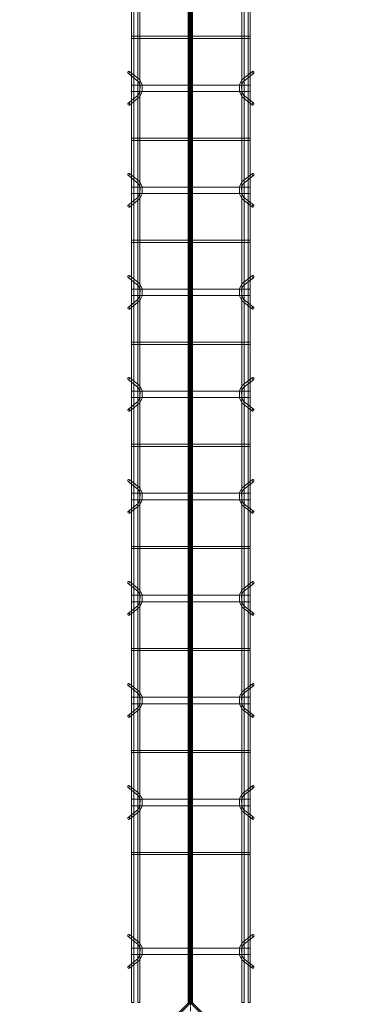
# Model space of a CAD drawing. Header units: inches. Extents: x -4136 to 1945, y -6639 to 12387.
# Tile 489 of 656: x -2193 to -2153, y 10837 to 10952. Entities that reach past the tile are written whole.
import ezdxf

# ---------------------------------------------------------------- set-up
doc = ezdxf.new("R2010")
doc.units = ezdxf.units.IN
doc.header["$MEASUREMENT"] = 0
doc.linetypes.add('Línea de rejilla', pattern=[0.875, 0.5, -0.125, 0.125, -0.125])
for name, color, linetype, lineweight in [('A-FLOR', 7, 'Continuous', 9), ('A-GENM', 7, 'Continuous', 9), ('S-BEAM', 7, 'Continuous', 9), ('S-GRID', 7, 'Continuous', 9)]:
    doc.layers.add(name, color=color, linetype=linetype, lineweight=lineweight)

# ---------------------------------------------------------------- blocks, each defined once
blk = doc.blocks.new('Dowel bar assembly - Dowel bar assembly-675243-SLAB ON GROUND JOINTS')
at = {"layer": 'S-BEAM', "color": 253, "true_color": 0xaaaaaa}
for p, q in [((317.18, 1.19), (316.23, 2.39)), ((319.76, 2.39), (318.81, 1.19)), ((329.18, 1.19), (328.23, 2.39)), ((331.76, 2.39), (330.81, 1.19)), ((341.18, 1.19), (340.23, 2.39)), ((343.76, 2.39), (342.81, 1.19)), ((353.18, 1.19), (352.23, 2.39)), ((355.76, 2.39), (354.81, 1.19)), ((365.18, 1.19), (364.23, 2.39)), ((367.76, 2.39), (366.81, 1.19)), ((377.18, 1.19), (376.23, 2.39)), ((379.76, 2.39), (378.81, 1.19)), ((389.18, 1.19), (388.23, 2.39)), ((391.76, 2.39), (390.81, 1.19)), ((401.18, 1.19), (400.23, 2.39)), ((403.76, 2.39), (402.81, 1.19)), ((418.69, 1.19), (417.74, 2.39)), ((421.28, 2.39), (420.33, 1.19)), ((425.51, 1.98), (0, 1.98)), ((0, 1.72), (425.51, 1.72)), ((425.51, 1.25), (0, 1.25)), ((311.87, 1.99), (311.87, -12.01)), ((312.13, 1.99), (311.87, 1.99)), ((311.87, 1.99), (312.13, 1.99)), ((312.13, -12.01), (312.13, 1.99)), ((316.02, 2.23), (316.97, 1.03)), ((317.63, 1.99), (317.63, -12.01)), ((318.38, 1.99), (317.63, 1.99)), ((317.63, 1.99), (318.38, 1.99)), ((318.38, -12.01), (318.38, 1.99)), ((319.01, 1.03), (319.96, 2.23)), ((323.87, 1.99), (323.87, -12.01)), ((324.13, 1.99), (323.87, 1.99)), ((323.87, 1.99), (324.13, 1.99)), ((324.13, -12.01), (324.13, 1.99)), ((328.02, 2.23), (328.97, 1.03)), ((329.63, 1.99), (329.63, -12.01)), ((330.38, 1.99), (329.63, 1.99)), ((329.63, 1.99), (330.38, 1.99)), ((330.38, -12.01), (330.38, 1.99)), ((331.01, 1.03), (331.96, 2.23)), ((335.87, 1.99), (335.87, -12.01)), ((336.13, 1.99), (335.87, 1.99)), ((335.87, 1.99), (336.13, 1.99)), ((336.13, -12.01), (336.13, 1.99)), ((340.02, 2.23), (340.97, 1.03)), ((341.63, 1.99), (341.63, -12.01)), ((342.38, 1.99), (341.63, 1.99)), ((341.63, 1.99), (342.38, 1.99)), ((342.38, -12.01), (342.38, 1.99)), ((343.01, 1.03), (343.96, 2.23)), ((347.87, 1.99), (347.87, -12.01)), ((348.13, 1.99), (347.87, 1.99)), ((347.87, 1.99), (348.13, 1.99)), ((348.13, -12.01), (348.13, 1.99)), ((352.02, 2.23), (352.97, 1.03)), ((353.63, 1.99), (353.63, -12.01)), ((354.38, 1.99), (353.63, 1.99)), ((353.63, 1.99), (354.38, 1.99)), ((354.38, -12.01), (354.38, 1.99)), ((355.01, 1.03), (355.96, 2.23)), ((359.87, 1.99), (359.87, -12.01)), ((360.13, 1.99), (359.87, 1.99)), ((359.87, 1.99), (360.13, 1.99)), ((360.13, -12.01), (360.13, 1.99)), ((364.02, 2.23), (364.97, 1.03)), ((365.63, 1.99), (365.63, -12.01)), ((366.38, 1.99), (365.63, 1.99)), ((365.63, 1.99), (366.38, 1.99)), ((366.38, -12.01), (366.38, 1.99)), ((367.01, 1.03), (367.96, 2.23)), ((371.87, 1.99), (371.87, -12.01)), ((372.13, 1.99), (371.87, 1.99)), ((371.87, 1.99), (372.13, 1.99)), ((372.13, -12.01), (372.13, 1.99)), ((376.02, 2.23), (376.97, 1.03)), ((377.63, 1.99), (377.63, -12.01)), ((378.38, 1.99), (377.63, 1.99)), ((377.63, 1.99), (378.38, 1.99)), ((378.38, -12.01), (378.38, 1.99)), ((379.01, 1.03), (379.96, 2.23)), ((383.87, 1.99), (383.87, -12.01)), ((384.13, 1.99), (383.87, 1.99)), ((383.87, 1.99), (384.13, 1.99)), ((384.13, -12.01), (384.13, 1.99)), ((388.02, 2.23), (388.97, 1.03)), ((389.62, 1.99), (389.62, -12.01)), ((390.38, 1.99), (389.62, 1.99)), ((389.62, 1.99), (390.38, 1.99)), ((390.38, -12.01), (390.38, 1.99)), ((391.01, 1.03), (391.96, 2.23)), ((395.87, 1.99), (395.87, -12.01)), ((396.13, 1.99), (395.87, 1.99)), ((395.87, 1.99), (396.13, 1.99)), ((396.13, -12.01), (396.13, 1.99)), ((400.02, 2.23), (400.97, 1.03)), ((401.62, 1.99), (401.62, -12.01)), ((402.38, 1.99), (401.62, 1.99)), ((401.62, 1.99), (402.38, 1.99)), ((402.38, -12.01), (402.38, 1.99)), ((403.01, 1.03), (403.96, 2.23)), ((407.87, 1.99), (407.87, -12.01)), ((408.13, 1.99), (407.87, 1.99)), ((407.87, 1.99), (408.13, 1.99)), ((408.13, -12.01), (408.13, 1.99)), ((417.54, 2.23), (418.49, 1.03)), ((419.14, 1.99), (419.14, -12.01)), ((419.89, 1.99), (419.14, 1.99)), ((419.14, 1.99), (419.89, 1.99)), ((419.89, -12.01), (419.89, 1.99)), ((420.53, 1.03), (421.48, 2.23)), ((425.51, 1.98), (425.51, 1.72)), ((425.51, 1.72), (425.51, 1.98)), ((425.51, 0.99), (425.51, 1.25)), ((425.51, 1.25), (425.51, 0.99)), ((0, 0.99), (425.51, 0.99)), ((425.51, -11.01), (0, -11.01)), ((0, -11.27), (425.51, -11.27)), ((316.97, -11.05), (316.02, -12.25)), ((316.23, -12.41), (317.18, -11.21)), ((318.81, -11.21), (319.76, -12.41)), ((319.96, -12.25), (319.01, -11.05)), ((328.97, -11.05), (328.02, -12.25)), ((328.23, -12.41), (329.18, -11.21)), ((330.81, -11.21), (331.76, -12.41)), ((331.96, -12.25), (331.01, -11.05)), ((340.97, -11.05), (340.02, -12.25)), ((340.23, -12.41), (341.18, -11.21)), ((342.81, -11.21), (343.76, -12.41)), ((343.96, -12.25), (343.01, -11.05)), ((352.97, -11.05), (352.02, -12.25)), ((352.23, -12.41), (353.18, -11.21)), ((354.81, -11.21), (355.76, -12.41)), ((355.96, -12.25), (355.01, -11.05)), ((364.97, -11.05), (364.02, -12.25)), ((364.23, -12.41), (365.18, -11.21)), ((366.81, -11.21), (367.76, -12.41)), ((367.96, -12.25), (367.01, -11.05)), ((376.97, -11.05), (376.02, -12.25)), ((376.23, -12.41), (377.18, -11.21)), ((378.81, -11.21), (379.76, -12.41)), ((379.96, -12.25), (379.01, -11.05)), ((388.97, -11.05), (388.02, -12.25)), ((388.23, -12.41), (389.18, -11.21)), ((390.81, -11.21), (391.76, -12.41)), ((391.96, -12.25), (391.01, -11.05)), ((400.97, -11.05), (400.02, -12.25)), ((400.23, -12.41), (401.18, -11.21)), ((402.81, -11.21), (403.76, -12.41)), ((403.96, -12.25), (403.01, -11.05)), ((418.49, -11.05), (417.54, -12.25)), ((417.74, -12.41), (418.69, -11.21)), ((420.33, -11.21), (421.28, -12.41)), ((421.48, -12.25), (420.53, -11.05)), ((425.51, -11.27), (425.51, -11.01)), ((425.51, -11.01), (425.51, -11.27)), ((425.51, -11.74), (0, -11.74)), ((0, -12), (425.51, -12)), ((312.13, -12.01), (311.87, -12.01)), ((311.87, -12.01), (312.13, -12.01)), ((318.38, -12.01), (317.63, -12.01)), ((317.63, -12.01), (318.38, -12.01)), ((324.13, -12.01), (323.87, -12.01)), ((323.87, -12.01), (324.13, -12.01)), ((330.38, -12.01), (329.63, -12.01)), ((329.63, -12.01), (330.38, -12.01)), ((336.13, -12.01), (335.87, -12.01)), ((335.87, -12.01), (336.13, -12.01)), ((342.38, -12.01), (341.63, -12.01)), ((341.63, -12.01), (342.38, -12.01)), ((348.13, -12.01), (347.87, -12.01)), ((347.87, -12.01), (348.13, -12.01)), ((354.38, -12.01), (353.63, -12.01)), ((353.63, -12.01), (354.38, -12.01)), ((360.13, -12.01), (359.87, -12.01)), ((359.87, -12.01), (360.13, -12.01)), ((366.38, -12.01), (365.63, -12.01)), ((365.63, -12.01), (366.38, -12.01)), ((372.13, -12.01), (371.87, -12.01)), ((371.87, -12.01), (372.13, -12.01)), ((378.38, -12.01), (377.63, -12.01)), ((377.63, -12.01), (378.38, -12.01)), ((384.13, -12.01), (383.87, -12.01)), ((383.87, -12.01), (384.13, -12.01)), ((390.38, -12.01), (389.62, -12.01)), ((389.62, -12.01), (390.38, -12.01)), ((396.13, -12.01), (395.87, -12.01)), ((395.87, -12.01), (396.13, -12.01)), ((402.38, -12.01), (401.62, -12.01)), ((401.62, -12.01), (402.38, -12.01)), ((408.13, -12.01), (407.87, -12.01)), ((407.87, -12.01), (408.13, -12.01)), ((419.89, -12.01), (419.14, -12.01)), ((419.14, -12.01), (419.89, -12.01)), ((425.51, -12), (425.51, -11.74)), ((425.51, -11.74), (425.51, -12))]:
    blk.add_line(p, q, dxfattribs=at)
at = {"layer": 'S-BEAM', "color": 253, "true_color": 0xaaaaaa, "flags": 128}
for points in [[(317.18, 1.19), (317.62, 0.97), (318.38, 0.98), (318.81, 1.19)], [(329.18, 1.19), (329.62, 0.97), (330.38, 0.98), (330.81, 1.19)], [(341.18, 1.19), (341.62, 0.97), (342.38, 0.98), (342.81, 1.19)], [(353.18, 1.19), (353.62, 0.97), (354.38, 0.98), (354.81, 1.19)], [(365.18, 1.19), (365.62, 0.97), (366.38, 0.98), (366.81, 1.19)], [(377.18, 1.19), (377.62, 0.97), (378.38, 0.98), (378.81, 1.19)], [(389.18, 1.19), (389.62, 0.97), (390.38, 0.98), (390.81, 1.19)], [(401.18, 1.19), (401.62, 0.97), (402.38, 0.98), (402.81, 1.19)], [(418.69, 1.19), (419.14, 0.97), (419.9, 0.98), (420.33, 1.19)], [(316.97, 1.03), (317.53, 0.73), (318.39, 0.72), (318.97, 0.99), (319.01, 1.03)], [(328.97, 1.03), (329.53, 0.73), (330.39, 0.72), (330.97, 0.99), (331.01, 1.03)], [(340.97, 1.03), (341.53, 0.73), (342.39, 0.72), (342.97, 0.99), (343.01, 1.03)], [(352.97, 1.03), (353.53, 0.73), (354.39, 0.72), (354.97, 0.99), (355.01, 1.03)], [(364.97, 1.03), (365.53, 0.73), (366.39, 0.72), (366.97, 0.99), (367.01, 1.03)], [(376.97, 1.03), (377.53, 0.73), (378.39, 0.72), (378.97, 0.99), (379.01, 1.03)], [(388.97, 1.03), (389.53, 0.73), (390.39, 0.72), (390.97, 0.99), (391.01, 1.03)], [(400.97, 1.03), (401.53, 0.73), (402.39, 0.72), (402.97, 0.99), (403.01, 1.03)], [(418.49, 1.03), (419.04, 0.73), (419.9, 0.72), (420.49, 0.99), (420.53, 1.03)], [(316.97, -11.05), (317.53, -10.75), (318.39, -10.74), (318.97, -11.01), (319.01, -11.05)], [(317.18, -11.21), (317.62, -10.99), (318.38, -11), (318.81, -11.21)], [(328.97, -11.05), (329.53, -10.75), (330.39, -10.74), (330.97, -11.01), (331.01, -11.05)], [(329.18, -11.21), (329.62, -10.99), (330.38, -11), (330.81, -11.21)], [(340.97, -11.05), (341.53, -10.75), (342.39, -10.74), (342.97, -11.01), (343.01, -11.05)], [(341.18, -11.21), (341.62, -10.99), (342.38, -11), (342.81, -11.21)], [(352.97, -11.05), (353.53, -10.75), (354.39, -10.74), (354.97, -11.01), (355.01, -11.05)], [(353.18, -11.21), (353.62, -10.99), (354.38, -11), (354.81, -11.21)], [(364.97, -11.05), (365.53, -10.75), (366.39, -10.74), (366.97, -11.01), (367.01, -11.05)], [(365.18, -11.21), (365.62, -10.99), (366.38, -11), (366.81, -11.21)], [(376.97, -11.05), (377.53, -10.75), (378.39, -10.74), (378.97, -11.01), (379.01, -11.05)], [(377.18, -11.21), (377.62, -10.99), (378.38, -11), (378.81, -11.21)], [(388.97, -11.05), (389.53, -10.75), (390.39, -10.74), (390.97, -11.01), (391.01, -11.05)], [(389.18, -11.21), (389.62, -10.99), (390.38, -11), (390.81, -11.21)], [(400.97, -11.05), (401.53, -10.75), (402.39, -10.74), (402.97, -11.01), (403.01, -11.05)], [(401.18, -11.21), (401.62, -10.99), (402.38, -11), (402.81, -11.21)], [(418.49, -11.05), (419.04, -10.75), (419.9, -10.74), (420.49, -11.01), (420.53, -11.05)], [(418.69, -11.21), (419.14, -10.99), (419.9, -11), (420.33, -11.21)]]:
    blk.add_lwpolyline(points, dxfattribs=at)
at = {"layer": 'S-BEAM', "color": 253, "true_color": 0xaaaaaa}
for centre, major_axis, start_param, end_param in [((316.12, 2.31), (0.101, 0.08), 5.709265, 8.850858), ((316.12, 2.31), (0.101, 0.08), 2.567673, 5.709265), ((319.86, 2.31), (-0.101, 0.08), 3.715513, 6.857105), ((319.86, 2.31), (-0.101, 0.08), 0.57392, 3.715513), ((328.12, 2.31), (0.101, 0.08), 5.709265, 8.850858), ((328.12, 2.31), (0.101, 0.08), 2.567673, 5.709265), ((331.86, 2.31), (-0.101, 0.08), 3.715513, 6.857105), ((331.86, 2.31), (-0.101, 0.08), 0.57392, 3.715513), ((340.12, 2.31), (0.101, 0.08), 5.709265, 8.850858), ((340.12, 2.31), (0.101, 0.08), 2.567673, 5.709265), ((343.86, 2.31), (-0.101, 0.08), 3.715513, 6.857105), ((343.86, 2.31), (-0.101, 0.08), 0.57392, 3.715513), ((352.12, 2.31), (0.101, 0.08), 5.709265, 8.850858), ((352.12, 2.31), (0.101, 0.08), 2.567673, 5.709265), ((355.86, 2.31), (-0.101, 0.08), 3.715513, 6.857105), ((355.86, 2.31), (-0.101, 0.08), 0.57392, 3.715513), ((364.12, 2.31), (0.101, 0.08), 5.709265, 8.850858), ((364.12, 2.31), (0.101, 0.08), 2.567673, 5.709265), ((367.86, 2.31), (-0.101, 0.08), 3.715513, 6.857105), ((367.86, 2.31), (-0.101, 0.08), 0.57392, 3.715513), ((376.12, 2.31), (0.101, 0.08), 5.709265, 8.850858), ((376.12, 2.31), (0.101, 0.08), 2.567673, 5.709265), ((379.86, 2.31), (-0.101, 0.08), 3.715513, 6.857105), ((379.86, 2.31), (-0.101, 0.08), 0.57392, 3.715513), ((388.12, 2.31), (0.101, 0.08), 5.709265, 8.850858), ((388.12, 2.31), (0.101, 0.08), 2.567673, 5.709265), ((391.86, 2.31), (-0.101, 0.08), 3.715513, 6.857105), ((391.86, 2.31), (-0.101, 0.08), 0.57392, 3.715513), ((400.12, 2.31), (0.101, 0.08), 5.709265, 8.850858), ((400.12, 2.31), (0.101, 0.08), 2.567673, 5.709265), ((403.86, 2.31), (-0.101, 0.08), 3.715513, 6.857105), ((403.86, 2.31), (-0.101, 0.08), 0.57392, 3.715513), ((417.64, 2.31), (0.101, 0.08), 5.709265, 8.850858), ((417.64, 2.31), (0.101, 0.08), 2.567673, 5.709265), ((421.38, 2.31), (-0.101, 0.08), 3.715513, 6.857105), ((421.38, 2.31), (-0.101, 0.08), 0.57392, 3.715513), ((316.12, -12.33), (-0.101, 0.08), 3.715513, 6.857105), ((316.12, -12.33), (-0.101, 0.08), 0.57392, 3.715513), ((319.86, -12.33), (0.101, 0.08), 5.709265, 8.850858), ((319.86, -12.33), (0.101, 0.08), 2.567673, 5.709265), ((328.12, -12.33), (-0.101, 0.08), 3.715513, 6.857105), ((328.12, -12.33), (-0.101, 0.08), 0.57392, 3.715513), ((331.86, -12.33), (0.101, 0.08), 5.709265, 8.850858), ((331.86, -12.33), (0.101, 0.08), 2.567673, 5.709265), ((340.12, -12.33), (-0.101, 0.08), 3.715513, 6.857105), ((340.12, -12.33), (-0.101, 0.08), 0.57392, 3.715513), ((343.86, -12.33), (0.101, 0.08), 5.709265, 8.850858), ((343.86, -12.33), (0.101, 0.08), 2.567673, 5.709265), ((352.12, -12.33), (-0.101, 0.08), 3.715513, 6.857105), ((352.12, -12.33), (-0.101, 0.08), 0.57392, 3.715513), ((355.86, -12.33), (0.101, 0.08), 5.709265, 8.850858), ((355.86, -12.33), (0.101, 0.08), 2.567673, 5.709265), ((364.12, -12.33), (-0.101, 0.08), 3.715513, 6.857105), ((364.12, -12.33), (-0.101, 0.08), 0.57392, 3.715513), ((367.86, -12.33), (0.101, 0.08), 5.709265, 8.850858), ((367.86, -12.33), (0.101, 0.08), 2.567673, 5.709265), ((376.12, -12.33), (-0.101, 0.08), 3.715513, 6.857105), ((376.12, -12.33), (-0.101, 0.08), 0.57392, 3.715513), ((379.86, -12.33), (0.101, 0.08), 5.709265, 8.850858), ((379.86, -12.33), (0.101, 0.08), 2.567673, 5.709265), ((388.12, -12.33), (-0.101, 0.08), 3.715513, 6.857105), ((388.12, -12.33), (-0.101, 0.08), 0.57392, 3.715513), ((391.86, -12.33), (0.101, 0.08), 5.709265, 8.850858), ((391.86, -12.33), (0.101, 0.08), 2.567673, 5.709265), ((400.12, -12.33), (-0.101, 0.08), 3.715513, 6.857105), ((400.12, -12.33), (-0.101, 0.08), 0.57392, 3.715513), ((403.86, -12.33), (0.101, 0.08), 5.709265, 8.850858), ((403.86, -12.33), (0.101, 0.08), 2.567673, 5.709265), ((417.64, -12.33), (-0.101, 0.08), 3.715513, 6.857105), ((417.64, -12.33), (-0.101, 0.08), 0.57392, 3.715513), ((421.38, -12.33), (0.101, 0.08), 5.709265, 8.850858), ((421.38, -12.33), (0.101, 0.08), 2.567673, 5.709265)]:
    blk.add_ellipse(centre, major_axis=major_axis, ratio=0.816528, start_param=start_param, end_param=end_param, dxfattribs=at)

msp = doc.modelspace()

# ---------------------------------------------------------------- hatches: boundary and pattern name
at = {"layer": 'A-GENM', "true_color": 0x0000ff}
for points in [[(-2173.58036, 10836.55815), (-2173.58036, 11262.23067), (-2173.32374, 11261.97404), (-2173.15717, 11262.14062), (-2173.15717, 10836.55815)], [(-2173.52059, 10836.55815), (-2173.52059, 11262.1709), (-2173.32374, 11261.97404), (-2173.21238, 11262.0854), (-2173.12689, 11262.1709), (-2173.12689, 10836.55815)], [(-2173.50273, 10836.55815), (-2173.50273, 11262.15304), (-2173.32374, 11261.97404), (-2173.15869, 11262.13909), (-2173.15869, 10836.55815)], [(-2173.49348, 10836.55815), (-2173.49348, 11262.14379), (-2173.32374, 11261.97404), (-2173.07181, 11262.22598), (-2173.07181, 10836.55815)], [(-2173.2803, 10836.55815), (-2173.2803, 11262.01748), (-2173.07029, 11262.2275), (-2173.07029, 10836.55815)], [(-2173.36718, 10836.55815), (-2173.36718, 11262.01748), (-2173.32374, 11261.97404), (-2173.2803, 11262.01748), (-2173.2803, 10836.55815)]]:
    msp.add_hatch(color=5, dxfattribs=at).paths.add_polyline_path(points, flags=0)
at = {"layer": 'A-GENM', "true_color": 0xff0000}
for points in [[(-2173.32374, 10836.90475), (-2173.10103, 10836.68204), (-2173.32374, 10836.45933), (-2193.34367, 10816.4394), (-2193.45502, 10816.32804), (-2193.51714, 10816.39016), (-2193.67773, 10816.55075), (-2193.59224, 10816.63625)], [(-2173.32374, 10836.90475), (-2173.10103, 10836.68204), (-2173.32374, 10836.45933), (-2193.34367, 10816.4394), (-2193.45502, 10816.32804), (-2193.52004, 10816.39306), (-2193.60982, 10816.48284), (-2193.67773, 10816.55075)], [(-2153.19245, 10816.32804), (-2153.30381, 10816.4394), (-2173.32374, 10836.45933), (-2173.10103, 10836.68204), (-2153.05524, 10816.63625), (-2152.96974, 10816.55075)], [(-2153.19245, 10816.32804), (-2153.30381, 10816.4394), (-2173.32374, 10836.45933), (-2173.10103, 10836.68204), (-2152.96974, 10816.55075)]]:
    msp.add_hatch(color=1, dxfattribs=at).paths.add_polyline_path(points, flags=0)

# ---------------------------------------------------------------- linework, layer by layer
at = {"layer": 'A-FLOR'}
for p, q in [((-2193.56638, 10816.4394), (-2173.32374, 10836.68204)), ((-2173.32374, 10836.68204), (-2153.0811, 10816.4394))]:
    msp.add_line(p, q, dxfattribs=at)
at = {"layer": 'A-GENM', "color": 5, "true_color": 0x0000ff}
for p, q in [((-2173.58036, 10836.55815), (-2173.58036, 11262.23067)), ((-2173.52059, 11262.1709), (-2173.52059, 10836.55815)), ((-2173.52059, 11262.1709), (-2173.52059, 10836.55815)), ((-2173.50273, 11262.15304), (-2173.50273, 10836.55815)), ((-2173.49348, 10836.55815), (-2173.49348, 11262.14379)), ((-2173.48122, 10836.55815), (-2173.48122, 11262.13152)), ((-2173.48122, 11262.13152), (-2173.48122, 10836.55815)), ((-2173.41585, 11262.06616), (-2173.41585, 10836.55815)), ((-2173.16626, 10836.55815), (-2173.16626, 11262.13152)), ((-2173.16626, 10836.55815), (-2173.16626, 11262.13152)), ((-2173.15869, 10836.55815), (-2173.15869, 11262.13909)), ((-2173.15717, 10836.55815), (-2173.15717, 11262.14062)), ((-2173.12689, 11262.1709), (-2173.12689, 10836.55815)), ((-2173.12689, 11262.1709), (-2173.12689, 10836.55815)), ((-2173.07181, 10836.55815), (-2173.07181, 11262.22598)), ((-2173.07029, 10836.55815), (-2173.07029, 11262.2275)), ((-2173.36718, 10836.55815), (-2173.36718, 11262.01748)), ((-2173.2803, 11262.01748), (-2173.2803, 10836.55815)), ((-2173.15717, 10836.55815), (-2173.58036, 10836.55815)), ((-2173.58036, 10836.55815), (-2173.15869, 10836.55815)), ((-2173.12689, 10836.55815), (-2173.52059, 10836.55815)), ((-2173.52059, 10836.55815), (-2173.48122, 10836.55815)), ((-2173.15869, 10836.55815), (-2173.50273, 10836.55815)), ((-2173.50273, 10836.55815), (-2173.41585, 10836.55815)), ((-2173.07181, 10836.55815), (-2173.49348, 10836.55815)), ((-2173.49348, 10836.55815), (-2173.07029, 10836.55815)), ((-2173.48122, 10836.55815), (-2173.16626, 10836.55815)), ((-2173.41585, 10836.55815), (-2173.07181, 10836.55815)), ((-2173.2803, 10836.55815), (-2173.36718, 10836.55815)), ((-2173.36718, 10836.55815), (-2173.15717, 10836.55815)), ((-2173.07029, 10836.55815), (-2173.2803, 10836.55815)), ((-2173.16626, 10836.55815), (-2173.12689, 10836.55815))]:
    msp.add_line(p, q, dxfattribs=at)
at = {"layer": 'A-GENM', "color": 1, "true_color": 0xff0000}
for p, q in [((-2193.67773, 10816.55075), (-2173.32374, 10836.90475)), ((-2173.32374, 10836.90475), (-2193.67773, 10816.55075)), ((-2193.63161, 10816.59688), (-2173.32374, 10836.90475)), ((-2173.32374, 10836.90475), (-2193.59224, 10816.63625)), ((-2173.10103, 10836.68204), (-2173.32374, 10836.90475)), ((-2173.32374, 10836.90475), (-2173.10103, 10836.68204)), ((-2173.32374, 10836.90475), (-2173.10103, 10836.68204)), ((-2173.10103, 10836.68204), (-2173.32374, 10836.90475)), ((-2173.10103, 10836.68204), (-2153.01587, 10816.59688)), ((-2153.05524, 10816.63625), (-2173.10103, 10836.68204)), ((-2173.10103, 10836.68204), (-2152.96974, 10816.55075)), ((-2152.96974, 10816.55075), (-2173.10103, 10836.68204))]:
    msp.add_line(p, q, dxfattribs=at)
at = {"layer": 'S-GRID', "color": 253, "linetype": 'Línea de rejilla', "true_color": 0xaaaaaa}
msp.add_line((-2173.32374, 9772.6103), (-2173.32374, 12288.55505), dxfattribs=at)

# ---------------------------------------------------------------- block references
at = {"layer": 'S-BEAM', "color": 253, "true_color": 0xaaaaaa, "rotation": 269.9999999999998}
msp.add_blockref('Dowel bar assembly - Dowel bar assembly-675243-SLAB ON GROUND JOINTS', (-2168.2701, 11262.2402), dxfattribs=at)

doc.saveas('drawing.dxf')
